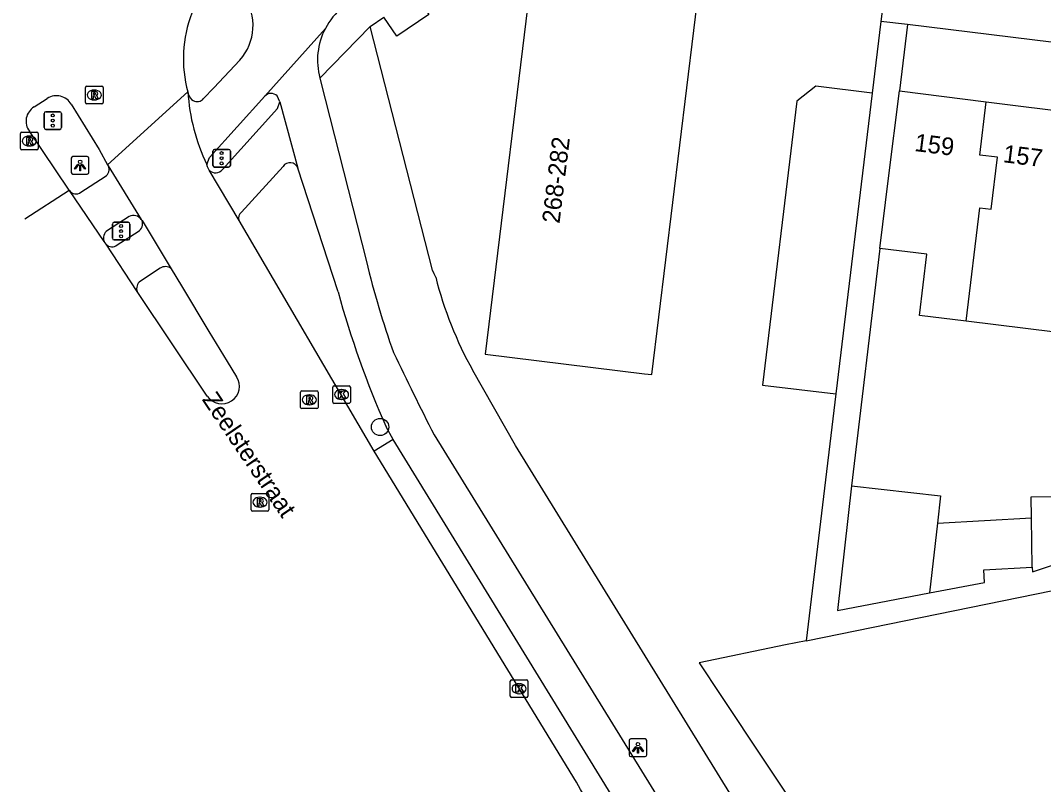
# Model space of a CAD drawing. Extents: x 158087 to 159494, y 382905 to 383981.
# Drawn here: x 158095 to 158153, y 383245 to 383288.2 of the extents above; entities that cross this region are included whole.
import ezdxf

# ---------------------------------------------------------------- set-up
doc = ezdxf.new("R2010")
doc.units = 0
for name, color, linetype in [('IMGEO_Berm_open', 7, 'Continuous'), ('IMGEO_Boom', 7, 'Continuous'), ('IMGEO_Fietspad_gesloten', 7, 'Continuous'), ('IMGEO_Fietspad_open', 7, 'Continuous'), ('IMGEO_Kolk', 7, 'Continuous'), ('IMGEO_Lichtpunt', 7, 'Continuous'), ('IMGEO_Openbare_ruimte_label', 7, 'Continuous'), ('IMGEO_Pand', 7, 'Continuous'), ('IMGEO_Pand_nummerreeks', 7, 'Continuous'), ('IMGEO_Rijbaan_lokaal_gesloten', 7, 'Continuous'), ('IMGEO_Rijbaan_regionaal_gesloten', 7, 'Continuous'), ('IMGEO_Rioolput', 7, 'Continuous'), ('IMGEO_Verkeersregelinstallatiepaal', 7, 'Continuous'), ('IMGEO_Voetpad_open', 7, 'Continuous')]:
    doc.layers.add(name, color=color, linetype=linetype)

msp = doc.modelspace()

# ---------------------------------------------------------------- linework, layer by layer
at = {"layer": 'IMGEO_Berm_open'}
msp.add_lwpolyline([(158116.135, 383264.493), (158115.042, 383263.825)], dxfattribs=at)
at = {"layer": 'IMGEO_Boom'}
msp.add_circle((158115.388, 383265.198), 0.489, dxfattribs=at)
at = {"layer": 'IMGEO_Fietspad_gesloten'}
for points in [[(158108.852, 383283.927), (158112.286, 383287.764)], [(158107.444, 383285.974), (158105.962, 383284.401), (158105.387, 383283.79)], [(158111.979, 383284.958), (158112.268, 383283.763), (158114.614, 383274.577)], [(158104.55, 383283.993), (158104.524, 383284.082), (158104.498, 383284.171)], [(158105.564, 383280.064), (158105.715, 383280.465), (158108.852, 383283.927)], [(158109.703, 383283.601), (158109.553, 383283.948)], [(158109.703, 383283.601), (158110.729, 383279.863)], [(158113.008, 383272.855), (158110.729, 383279.863)], [(158116.135, 383264.493), (158115.725, 383265.212)], [(158118.441, 383264.758), (158135.528, 383237.105), (158137.451, 383233.617), (158138.325, 383231.809)], [(158133.922, 383235.542), (158116.135, 383264.493)]]:
    msp.add_lwpolyline(points, dxfattribs=at)
for centre, radius, start, end in [((158105.262, 383287.923), 2.926, 318.23348, 35.0484), ((158115.694, 383286.007), 3.834, 129.44436, 152.72714), ((158115.678, 383285.973), 3.836, 152.16923, 195.34316), ((158105.078, 383284.149), 0.551, 196.45772, 238.5559), ((158105.018, 383284.114), 0.491, 242.39141, 318.70856), ((158109.213, 383283.598), 0.488, 45.79263, 137.63918), ((158161.291, 383285.67), 47.977, 193.36889, 199.80969), ((158164.812, 383286.966), 53.692, 195.23756, 203.90189), ((158297.12, 383355.508), 200.404, 205.4433, 206.92577)]:
    msp.add_arc(centre, radius, start, end, dxfattribs=at)
at = {"layer": 'IMGEO_Fietspad_open'}
for points in [[(158098.439, 383278.487), (158099.819, 383279.378)], [(158101.174, 383277.11), (158099.943, 383276.321)]]:
    msp.add_lwpolyline(points, dxfattribs=at)
for centre, radius, start, end in [((158099.567, 383279.771), 0.467, 302.65855, 28.35015), ((158098.161, 383278.864), 0.468, 216.2628, 306.37637), ((158101.424, 383276.632), 0.539, 35.99664, 117.58751), ((158100.21, 383275.902), 0.497, 122.45406, 202.93372)]:
    msp.add_arc(centre, radius, start, end, dxfattribs=at)
at = {"layer": 'IMGEO_Kolk'}
for p, q in [((158112.702, 383266.611), (158112.702, 383267.463)), ((158112.777, 383267.537), (158113.629, 383267.537)), ((158113.19, 383267.317), (158113.215, 383267.317)), ((158113.703, 383267.463), (158113.703, 383266.611)), ((158113.629, 383266.537), (158112.777, 383266.537)), ((158113.213, 383266.757), (158113.188, 383266.757)), ((158122.763, 383249.953), (158122.763, 383250.805)), ((158122.838, 383250.879), (158123.69, 383250.879)), ((158123.764, 383250.805), (158123.764, 383249.953)), ((158123.251, 383250.659), (158123.276, 383250.659)), ((158123.69, 383249.879), (158122.838, 383249.879)), ((158123.274, 383250.099), (158123.249, 383250.099))]:
    msp.add_line(p, q, dxfattribs=at)
for points in [[(158112.702, 383266.611), (158112.702, 383267.463)], [(158112.777, 383267.537), (158113.629, 383267.537)], [(158113.023, 383267.237), (158113.146, 383267.237), (158113.146, 383267.086), (158113.276, 383267.237), (158113.44, 383267.237), (158113.294, 383267.086), (158113.447, 383266.837), (158113.295, 383266.837), (158113.21, 383267.001), (158113.146, 383266.934), (158113.146, 383266.837), (158113.023, 383266.837), (158113.023, 383267.237)], [(158113.703, 383267.463), (158113.703, 383266.611)], [(158113.629, 383266.537), (158112.777, 383266.537)], [(158122.763, 383249.953), (158122.763, 383250.805)], [(158122.838, 383250.879), (158123.69, 383250.879)], [(158123.764, 383250.805), (158123.764, 383249.953)], [(158123.084, 383250.579), (158123.207, 383250.579), (158123.207, 383250.428), (158123.337, 383250.579), (158123.501, 383250.579), (158123.355, 383250.428), (158123.508, 383250.179), (158123.356, 383250.179), (158123.271, 383250.343), (158123.207, 383250.276), (158123.207, 383250.179), (158123.084, 383250.179), (158123.084, 383250.579)], [(158123.69, 383249.879), (158122.838, 383249.879)]]:
    msp.add_lwpolyline(points, dxfattribs=at)
for centre, start, end in [((158112.779, 383267.461), 91.55205, 178.44795), ((158112.779, 383267.461), 91.55205, 178.44795), ((158113.627, 383267.461), 1.55205, 88.44795), ((158113.627, 383267.461), 1.55205, 88.44795), ((158112.779, 383266.613), 181.55205, 268.44795), ((158112.779, 383266.613), 181.55205, 268.44795), ((158113.627, 383266.613), 271.55205, 358.44795), ((158113.627, 383266.613), 271.55205, 358.44795), ((158122.84, 383250.803), 91.55205, 178.44795), ((158122.84, 383250.803), 91.55205, 178.44795), ((158123.688, 383250.803), 1.55205, 88.44795), ((158123.688, 383250.803), 1.55205, 88.44795), ((158122.84, 383249.955), 181.55205, 268.44795), ((158122.84, 383249.955), 181.55205, 268.44795), ((158123.688, 383249.955), 271.55205, 358.44795), ((158123.688, 383249.955), 271.55205, 358.44795)]:
    msp.add_arc(centre, 0.0765, start, end, dxfattribs=at)
for centre, major_axis, ratio, start_param, end_param in [((158113.189, 383267.037), (-0.387, 0.002), 0.722429, 4.712389, 7.853982), ((158113.214, 383267.037), (-0.39, 0.002), 0.717154, 1.570796, 4.712389), ((158123.25, 383250.379), (-0.387, 0.002), 0.722429, 4.712389, 7.853982), ((158123.275, 383250.379), (-0.39, 0.002), 0.717154, 1.570796, 4.712389)]:
    msp.add_ellipse(centre, major_axis=major_axis, ratio=ratio, start_param=start_param, end_param=end_param, dxfattribs=at)
at = {"layer": 'IMGEO_Lichtpunt'}
for p, q in [((158097.894, 383280.417), (158097.894, 383279.61)), ((158097.894, 383280.417), (158097.894, 383279.61)), ((158098.796, 383280.512), (158097.988, 383280.512)), ((158098.796, 383280.512), (158097.988, 383280.512)), ((158098.89, 383279.61), (158098.89, 383280.417)), ((158098.89, 383279.61), (158098.89, 383280.417)), ((158097.988, 383279.516), (158098.796, 383279.516)), ((158097.988, 383279.516), (158098.796, 383279.516)), ((158129.498, 383247.441), (158129.498, 383246.634)), ((158129.498, 383247.441), (158129.498, 383246.634)), ((158130.4, 383247.536), (158129.592, 383247.536)), ((158130.4, 383247.536), (158129.592, 383247.536)), ((158130.494, 383246.634), (158130.494, 383247.441)), ((158130.494, 383246.634), (158130.494, 383247.441)), ((158129.592, 383246.54), (158130.4, 383246.54)), ((158129.592, 383246.54), (158130.4, 383246.54))]:
    msp.add_line(p, q, dxfattribs=at)
for points in [[(158098.268, 383280.081), (158098.307, 383280.053), (158098.119, 383279.791), (158098.081, 383279.818), (158098.268, 383280.081)], [(158098.37, 383280.033), (158098.417, 383280.033), (158098.417, 383279.711), (158098.37, 383279.711), (158098.37, 383280.033)], [(158098.48, 383280.053), (158098.518, 383280.08), (158098.705, 383279.818), (158098.666, 383279.79), (158098.48, 383280.053)], [(158129.872, 383247.105), (158129.911, 383247.077), (158129.723, 383246.815), (158129.685, 383246.842), (158129.872, 383247.105)], [(158129.974, 383247.057), (158130.021, 383247.057), (158130.021, 383246.735), (158129.974, 383246.735), (158129.974, 383247.057)], [(158130.084, 383247.077), (158130.122, 383247.104), (158130.309, 383246.842), (158130.27, 383246.814), (158130.084, 383247.077)]]:
    msp.add_lwpolyline(points, dxfattribs=at)
for centre in [(158098.393, 383280.215), (158129.997, 383247.239)]:
    msp.add_circle(centre, 0.0994, dxfattribs=at)
for centre, start, end in [((158097.988, 383280.417), 90, 180), ((158097.988, 383280.417), 90, 180), ((158098.796, 383280.417), 0, 90), ((158098.796, 383280.417), 0, 90), ((158097.988, 383279.61), 180, 270), ((158097.988, 383279.61), 180, 270), ((158098.796, 383279.61), 270, 0), ((158098.796, 383279.61), 270, 360), ((158129.592, 383247.441), 90, 180), ((158129.592, 383247.441), 90, 180), ((158130.4, 383247.441), 0, 90), ((158130.4, 383247.441), 0, 90), ((158129.592, 383246.634), 180, 270), ((158129.592, 383246.634), 180, 270), ((158130.4, 383246.634), 270, 0), ((158130.4, 383246.634), 270, 360)]:
    msp.add_arc(centre, 0.0946, start, end, dxfattribs=at)
at = {"layer": 'IMGEO_Pand'}
for points in [[(158130.37, 383268.214), (158130.774, 383268.165), (158133.551, 383290.917), (158134.776, 383290.768), (158135.438, 383290.688), (158135.789, 383293.648), (158130.731, 383294.281), (158130.396, 383291.604), (158124.158, 383292.364), (158121.343, 383269.316), (158130.37, 383268.214)], [(158143.258, 383284.106), (158140.066, 383284.49), (158138.993, 383283.648), (158137.058, 383267.572), (158141.208, 383267.072)], [(158143.258, 383284.106), (158141.208, 383267.072)], [(158143.705, 383275.309), (158144.195, 383279.279), (158144.807, 383284.241)], [(158144.807, 383284.241), (158149.73, 383283.618)], [(158148.582, 383271.182), (158149.36, 383277.606), (158150, 383277.528), (158150.356, 383280.472), (158149.364, 383280.593), (158149.73, 383283.618)], [(158149.73, 383283.618), (158155.024, 383282.947)], [(158148.582, 383271.182), (158145.937, 383271.508), (158146.365, 383274.981), (158143.705, 383275.309)], [(158153.625, 383270.561), (158148.582, 383271.182)], [(158142.091, 383261.864), (158141.296, 383254.807), (158146.52, 383255.8)], [(158142.091, 383261.864), (158147.139, 383261.295), (158146.965, 383259.748)], [(158152.296, 383260.053), (158152.279, 383261.248), (158157.29, 383261.32)], [(158146.965, 383259.748), (158152.296, 383260.053)], [(158152.336, 383257.26), (158152.296, 383260.053)], [(158146.965, 383259.748), (158146.52, 383255.8)], [(158152.336, 383257.26), (158152.34, 383256.989), (158157.976, 383258.86)], [(158146.52, 383255.8), (158149.622, 383256.39), (158149.581, 383257.103), (158152.336, 383257.26)], [(158139.526, 383253.098), (158155.347, 383256.316)], [(158139.526, 383253.098), (158138.355, 383252.86), (158133.459, 383251.844), (158134.686, 383250), (158147.132, 383231.289)]]:
    msp.add_lwpolyline(points, dxfattribs=at)
at = {"layer": 'IMGEO_Rijbaan_lokaal_gesloten'}
for points in [[(158099.949, 383280.04), (158099.978, 383279.993)], [(158099.978, 383279.993), (158101.86, 383276.949)], [(158105.713, 383279.74), (158105.612, 383279.927), (158105.564, 383280.064)], [(158107.394, 383276.895), (158105.713, 383279.74)], [(158097.784, 383278.587), (158097.765, 383278.614)], [(158099.752, 383275.708), (158097.784, 383278.587)], [(158101.86, 383276.949), (158101.9, 383276.883)], [(158101.9, 383276.883), (158103.556, 383274.154)], [(158115.042, 383263.825), (158107.394, 383276.895)], [(158099.864, 383275.544), (158099.752, 383275.708)], [(158101.626, 383272.865), (158099.864, 383275.544)], [(158103.556, 383274.154), (158104.13, 383273.183), (158105.684, 383270.604), (158106.721, 383268.913), (158107.256, 383268.044)], [(158105.596, 383266.951), (158101.626, 383272.865)], [(158126.516, 383245.082), (158115.042, 383263.825)]]:
    msp.add_lwpolyline(points, dxfattribs=at)
for centre, radius, start, end in [((158115.615, 383284.865), 11.139, 183.57033, 205.53053), ((158106.423, 383267.502), 0.994, 213.67543, 33.04908), ((158069.76, 383211.879), 65.755, 23.88364, 30.328)]:
    msp.add_arc(centre, radius, start, end, dxfattribs=at)
at = {"layer": 'IMGEO_Rijbaan_regionaal_gesloten'}
for points in [[(158095.786, 383283.317), (158096.532, 383283.807)], [(158099.949, 383280.04), (158104.498, 383284.171)], [(158097.894, 383283.478), (158099.474, 383280.919), (158099.949, 383280.04)], [(158097.765, 383278.614), (158095.522, 383281.941)], [(158095.268, 383276.982), (158097.765, 383278.614)]]:
    msp.add_lwpolyline(points, dxfattribs=at)
for centre, radius, start, end in [((158111.352, 383286.059), 7.11, 158.79475, 195.40355), ((158097.049, 383282.964), 0.989, 31.32541, 121.51453), ((158096.261, 383282.513), 0.934, 120.55699, 217.72138)]:
    msp.add_arc(centre, radius, start, end, dxfattribs=at)
at = {"layer": 'IMGEO_Rioolput'}
for p, q in [((158098.694, 383283.57), (158098.694, 383284.422)), ((158098.769, 383284.496), (158099.621, 383284.496)), ((158099.695, 383284.422), (158099.695, 383283.57)), ((158099.182, 383284.276), (158099.207, 383284.276)), ((158099.621, 383283.496), (158098.769, 383283.496)), ((158099.205, 383283.716), (158099.18, 383283.716)), ((158095.013, 383280.963), (158095.013, 383281.815)), ((158095.088, 383281.889), (158095.94, 383281.889)), ((158095.501, 383281.669), (158095.526, 383281.669)), ((158096.014, 383281.815), (158096.014, 383280.963)), ((158095.94, 383280.889), (158095.088, 383280.889)), ((158095.524, 383281.109), (158095.499, 383281.109)), ((158110.88, 383266.311), (158110.88, 383267.163)), ((158110.955, 383267.237), (158111.807, 383267.237)), ((158111.368, 383267.017), (158111.393, 383267.017)), ((158111.881, 383267.163), (158111.881, 383266.311)), ((158111.391, 383266.457), (158111.366, 383266.457)), ((158111.807, 383266.237), (158110.955, 383266.237)), ((158108.079, 383260.514), (158108.079, 383261.366)), ((158108.154, 383261.44), (158109.006, 383261.44)), ((158108.567, 383261.22), (158108.592, 383261.22)), ((158109.08, 383261.366), (158109.08, 383260.514)), ((158108.59, 383260.66), (158108.565, 383260.66)), ((158109.006, 383260.44), (158108.154, 383260.44))]:
    msp.add_line(p, q, dxfattribs=at)
for points in [[(158098.694, 383283.57), (158098.694, 383284.422)], [(158098.769, 383284.496), (158099.621, 383284.496)], [(158099.695, 383284.422), (158099.695, 383283.57)], [(158099.283, 383284.194), (158099.031, 383284.196), (158099.031, 383283.796)], [(158099.031, 383283.796), (158099.155, 383283.796), (158099.155, 383283.958), (158099.166, 383283.958)], [(158099.209, 383284.115), (158099.155, 383284.115), (158099.155, 383284.034)], [(158099.155, 383284.034), (158099.207, 383284.034)], [(158099.213, 383283.929), (158099.284, 383283.796), (158099.424, 383283.796), (158099.359, 383283.922)], [(158099.621, 383283.496), (158098.769, 383283.496)], [(158095.013, 383280.963), (158095.013, 383281.815)], [(158095.088, 383281.889), (158095.94, 383281.889)], [(158095.602, 383281.587), (158095.35, 383281.589), (158095.35, 383281.189)], [(158095.528, 383281.508), (158095.474, 383281.508), (158095.474, 383281.427)], [(158096.014, 383281.815), (158096.014, 383280.963)], [(158095.94, 383280.889), (158095.088, 383280.889)], [(158095.35, 383281.189), (158095.474, 383281.189), (158095.474, 383281.351), (158095.485, 383281.351)], [(158095.474, 383281.427), (158095.526, 383281.427)], [(158095.532, 383281.322), (158095.603, 383281.189), (158095.743, 383281.189), (158095.678, 383281.315)], [(158110.88, 383266.311), (158110.88, 383267.163)], [(158110.955, 383267.237), (158111.807, 383267.237)], [(158111.881, 383267.163), (158111.881, 383266.311)], [(158111.469, 383266.935), (158111.217, 383266.937), (158111.217, 383266.537)], [(158111.217, 383266.537), (158111.341, 383266.537), (158111.341, 383266.699), (158111.352, 383266.699)], [(158111.395, 383266.856), (158111.341, 383266.856), (158111.341, 383266.775)], [(158111.341, 383266.775), (158111.393, 383266.775)], [(158111.399, 383266.67), (158111.47, 383266.537), (158111.61, 383266.537), (158111.545, 383266.663)], [(158111.807, 383266.237), (158110.955, 383266.237)], [(158108.079, 383260.514), (158108.079, 383261.366)], [(158108.154, 383261.44), (158109.006, 383261.44)], [(158109.08, 383261.366), (158109.08, 383260.514)], [(158108.668, 383261.138), (158108.416, 383261.14), (158108.416, 383260.74)], [(158108.416, 383260.74), (158108.54, 383260.74), (158108.54, 383260.902), (158108.551, 383260.902)], [(158108.594, 383261.059), (158108.54, 383261.059), (158108.54, 383260.978)], [(158108.54, 383260.978), (158108.592, 383260.978)], [(158108.598, 383260.873), (158108.669, 383260.74), (158108.809, 383260.74), (158108.744, 383260.866)], [(158109.006, 383260.44), (158108.154, 383260.44)]]:
    msp.add_lwpolyline(points, dxfattribs=at)
for centre, radius, start, end in [((158098.771, 383284.42), 0.0765, 91.55205, 178.44795), ((158098.771, 383284.42), 0.0765, 91.55205, 178.44795), ((158099.619, 383284.42), 0.0765, 1.55205, 88.44795), ((158099.619, 383284.42), 0.0765, 1.55205, 88.44795), ((158099.165, 383283.905), 0.0533, 26.02933, 88.69889), ((158099.191, 383284.223), 0.19, 274.7715, 282.96867), ((158099.215, 383284.019), 0.0964, 77.00612, 93.18647), ((158099.229, 383284.076), 0.0378, 276.66336, 79.67722), ((158099.282, 383284.084), 0.109, 350.36119, 89.41601), ((158099.28, 383284.084), 0.112, 277.58423, 350.98172), ((158099.264, 383283.869), 0.108, 29.51342, 73.79051), ((158098.771, 383283.572), 0.0765, 181.55205, 268.44795), ((158098.771, 383283.572), 0.0765, 181.55205, 268.44795), ((158099.619, 383283.572), 0.0765, 271.55205, 358.44795), ((158099.619, 383283.572), 0.0765, 271.55205, 358.44795), ((158095.09, 383281.813), 0.0765, 91.55205, 178.44795), ((158095.09, 383281.813), 0.0765, 91.55205, 178.44795), ((158095.534, 383281.412), 0.0964, 77.00612, 93.18647), ((158095.548, 383281.469), 0.0378, 276.66336, 79.67722), ((158095.601, 383281.477), 0.109, 350.36119, 89.41601), ((158095.938, 383281.813), 0.0765, 1.55205, 88.44795), ((158095.938, 383281.813), 0.0765, 1.55205, 88.44795), ((158095.09, 383280.965), 0.0765, 181.55205, 268.44795), ((158095.09, 383280.965), 0.0765, 181.55205, 268.44795), ((158095.484, 383281.298), 0.0533, 26.02933, 88.69889), ((158095.51, 383281.616), 0.19, 274.7715, 282.96867), ((158095.599, 383281.477), 0.112, 277.58423, 350.98172), ((158095.583, 383281.262), 0.108, 29.51342, 73.79051), ((158095.938, 383280.965), 0.0765, 271.55205, 358.44795), ((158095.938, 383280.965), 0.0765, 271.55205, 358.44795), ((158110.957, 383267.161), 0.0765, 91.55205, 178.44795), ((158110.957, 383267.161), 0.0765, 91.55205, 178.44795), ((158111.805, 383267.161), 0.0765, 1.55205, 88.44795), ((158111.805, 383267.161), 0.0765, 1.55205, 88.44795), ((158111.351, 383266.646), 0.0533, 26.02933, 88.69889), ((158111.377, 383266.964), 0.19, 274.7715, 282.96867), ((158111.401, 383266.76), 0.0964, 77.00612, 93.18647), ((158111.415, 383266.817), 0.0378, 276.66336, 79.67722), ((158111.468, 383266.825), 0.109, 350.36119, 89.41601), ((158111.466, 383266.825), 0.112, 277.58423, 350.98172), ((158111.45, 383266.61), 0.108, 29.51342, 73.79051), ((158110.957, 383266.313), 0.0765, 181.55205, 268.44795), ((158110.957, 383266.313), 0.0765, 181.55205, 268.44795), ((158111.805, 383266.313), 0.0765, 271.55205, 358.44795), ((158111.805, 383266.313), 0.0765, 271.55205, 358.44795), ((158108.156, 383261.364), 0.0765, 91.55205, 178.44795), ((158108.156, 383261.364), 0.0765, 91.55205, 178.44795), ((158109.004, 383261.364), 0.0765, 1.55205, 88.44795), ((158109.004, 383261.364), 0.0765, 1.55205, 88.44795), ((158108.55, 383260.849), 0.0533, 26.02933, 88.69889), ((158108.576, 383261.167), 0.19, 274.7715, 282.96867), ((158108.6, 383260.963), 0.0964, 77.00612, 93.18647), ((158108.614, 383261.02), 0.0378, 276.66336, 79.67722), ((158108.667, 383261.028), 0.109, 350.36119, 89.41601), ((158108.665, 383261.028), 0.112, 277.58423, 350.98172), ((158108.649, 383260.813), 0.108, 29.51342, 73.79051), ((158108.156, 383260.516), 0.0765, 181.55205, 268.44795), ((158108.156, 383260.516), 0.0765, 181.55205, 268.44795), ((158109.004, 383260.516), 0.0765, 271.55205, 358.44795), ((158109.004, 383260.516), 0.0765, 271.55205, 358.44795)]:
    msp.add_arc(centre, radius, start, end, dxfattribs=at)
for centre, major_axis, ratio, start_param, end_param in [((158099.181, 383283.996), (-0.387, 0.002), 0.722429, 4.712389, 7.853982), ((158099.206, 383283.996), (-0.39, 0.002), 0.717154, 1.570796, 4.712389), ((158095.5, 383281.389), (-0.387, 0.002), 0.722429, 4.712389, 7.853982), ((158095.525, 383281.389), (-0.39, 0.002), 0.717154, 1.570796, 4.712389), ((158111.367, 383266.737), (-0.387, 0.002), 0.722429, 4.712389, 7.853982), ((158111.392, 383266.737), (-0.39, 0.002), 0.717154, 1.570796, 4.712389), ((158108.566, 383260.94), (-0.387, 0.002), 0.722429, 4.712389, 7.853982), ((158108.591, 383260.94), (-0.39, 0.002), 0.717154, 1.570796, 4.712389)]:
    msp.add_ellipse(centre, major_axis=major_axis, ratio=ratio, start_param=start_param, end_param=end_param, dxfattribs=at)
at = {"layer": 'IMGEO_Verkeersregelinstallatiepaal'}
for p, q in [((158096.347, 383282.15), (158096.347, 383282.95)), ((158096.347, 383282.95), (158096.347, 383282.15)), ((158096.447, 383283.05), (158097.237, 383283.05)), ((158097.237, 383283.05), (158096.447, 383283.05)), ((158097.337, 383282.95), (158097.337, 383282.15)), ((158097.337, 383282.15), (158097.337, 383282.95)), ((158097.237, 383282.05), (158096.447, 383282.05)), ((158096.447, 383282.05), (158097.237, 383282.05)), ((158106.013, 383280.914), (158106.803, 383280.914)), ((158106.803, 383280.914), (158106.013, 383280.914)), ((158105.913, 383280.014), (158105.913, 383280.814)), ((158105.913, 383280.814), (158105.913, 383280.014)), ((158106.903, 383280.814), (158106.903, 383280.014)), ((158106.903, 383280.014), (158106.903, 383280.814)), ((158106.803, 383279.914), (158106.013, 383279.914)), ((158106.013, 383279.914), (158106.803, 383279.914)), ((158100.221, 383275.887), (158100.221, 383276.687)), ((158100.221, 383276.687), (158100.221, 383275.887)), ((158100.321, 383276.787), (158101.111, 383276.787)), ((158101.111, 383276.787), (158100.321, 383276.787)), ((158101.211, 383276.687), (158101.211, 383275.887)), ((158101.211, 383275.887), (158101.211, 383276.687)), ((158101.111, 383275.787), (158100.321, 383275.787)), ((158100.321, 383275.787), (158101.111, 383275.787))]:
    msp.add_line(p, q, dxfattribs=at)
for centre in [(158096.842, 383282.84), (158096.842, 383282.55), (158096.842, 383282.26), (158106.408, 383280.704), (158106.408, 383280.414), (158106.408, 383280.124), (158100.716, 383276.577), (158100.716, 383276.287), (158100.716, 383275.997)]:
    msp.add_circle(centre, 0.085, dxfattribs=at)
for centre, start, end in [((158096.447, 383282.95), 90, 180), ((158096.447, 383282.95), 90, 180), ((158097.237, 383282.95), 0, 90), ((158097.237, 383282.95), 360, 90), ((158096.447, 383282.15), 180, 270), ((158096.447, 383282.15), 180, 270), ((158097.237, 383282.15), 270, 0), ((158097.237, 383282.15), 270, 0), ((158106.013, 383280.814), 90, 180), ((158106.013, 383280.814), 90, 180), ((158106.803, 383280.814), 0, 90), ((158106.803, 383280.814), 360, 90), ((158106.013, 383280.014), 180, 270), ((158106.013, 383280.014), 180, 270), ((158106.803, 383280.014), 270, 0), ((158106.803, 383280.014), 270, 0), ((158100.321, 383276.687), 90, 180), ((158100.321, 383276.687), 90, 180), ((158101.111, 383276.687), 0, 90), ((158101.111, 383276.687), 360, 90), ((158100.321, 383275.887), 180, 270), ((158100.321, 383275.887), 180, 270), ((158101.111, 383275.887), 270, 0), ((158101.111, 383275.887), 270, 0)]:
    msp.add_arc(centre, 0.1, start, end, dxfattribs=at)
at = {"layer": 'IMGEO_Voetpad_open'}
for points in [[(158137.608, 383300.368), (158142.58, 383293.054), (158144.553, 383290.136), (158143.898, 383289.306), (158143.758, 383288.167)], [(158117.402, 383289.665), (158118.154, 383288.563), (158116.336, 383287.324), (158115.598, 383288.404)], [(158111.979, 383284.958), (158114.833, 383287.869)], [(158114.833, 383287.869), (158115.598, 383288.404)], [(158118.537, 383273.688), (158118.444, 383273.878), (158118.351, 383274.069), (158114.833, 383287.869)], [(158143.758, 383288.167), (158143.258, 383284.106)], [(158145.267, 383287.982), (158143.758, 383288.167)], [(158145.267, 383287.982), (158144.807, 383284.241)], [(158205.148, 383280.625), (158145.267, 383287.982)], [(158106.458, 383279.771), (158109.576, 383283.236), (158109.703, 383283.601)], [(158109.89, 383279.956), (158107.536, 383277.355)], [(158100.497, 383275.516), (158101.681, 383276.27)], [(158143.705, 383275.309), (158142.091, 383261.864)], [(158102.93, 383274.198), (158101.807, 383273.46)], [(158143.404, 383231.17), (158123.051, 383264.159), (158120.641, 383268.4)], [(158141.208, 383267.072), (158139.526, 383253.098)]]:
    msp.add_lwpolyline(points, dxfattribs=at)
for centre, radius, start, end in [((158106.071, 383280.098), 0.507, 224.99012, 319.77537), ((158110.285, 383279.685), 0.479, 21.79575, 145.55385), ((158101.424, 383276.707), 0.507, 300.4266, 20.25391), ((158107.77, 383277.031), 0.4, 125.79635, 199.89319), ((158100.194, 383275.845), 0.447, 222.37532, 312.55916), ((158103.212, 383273.739), 0.539, 50.34314, 121.61573), ((158102.117, 383273.041), 0.521, 126.44115, 199.71915), ((158139.362, 383278.911), 21.47, 194.08048, 209.31296)]:
    msp.add_arc(centre, radius, start, end, dxfattribs=at)

# ---------------------------------------------------------------- texts
at = {"layer": 'IMGEO_Openbare_ruimte_label'}
msp.add_text('Zeelsterstraat', height=1, rotation=304.11906, dxfattribs=at).set_placement((158105.27, 383266.754))
at = {"layer": 'IMGEO_Pand_nummerreeks'}
for s, rotation, p in [('268-282', 83.03659, (158125.548, 383276.687)), ('159', 352.78386, (158145.627, 383280.83)), ('157', 352.78386, (158150.643, 383280.195))]:
    msp.add_text(s, height=1, rotation=rotation, dxfattribs=at).set_placement(p)

doc.saveas('drawing.dxf')
